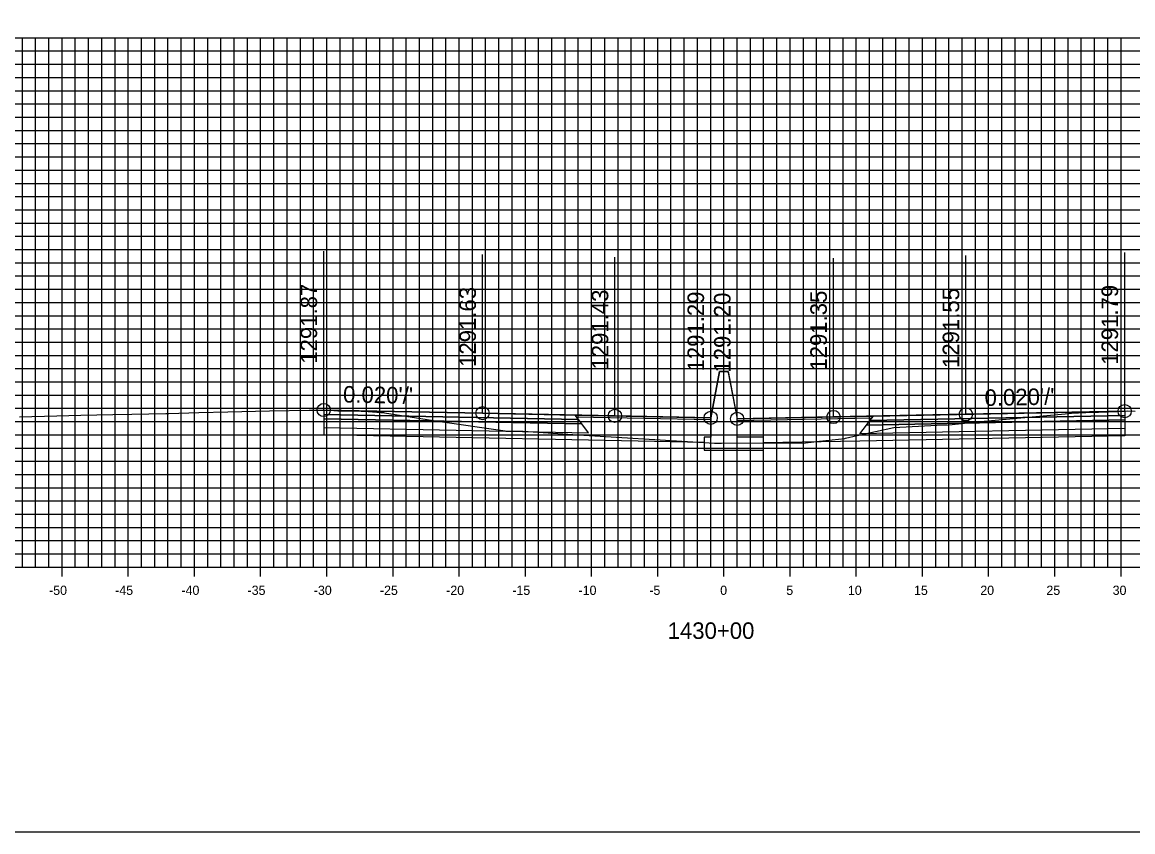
# Model space of a CAD drawing. Extents: x 674939 to 678919, y 750652 to 765176.
# Drawn here: x 678695.5 to 678779.4, y 758282.6 to 758343.7 of the extents above; entities that cross this region are included whole.
import ezdxf

# ---------------------------------------------------------------- set-up
doc = ezdxf.new("R2010")
doc.units = 0
for name, color, linetype in [('R_Alt Surface', 7, 'Continuous'), ('R_Axis', 7, 'Continuous'), ('R_Axis Annot', 7, 'Continuous'), ('R_Exist Surface', 7, 'Continuous'), ('R_Fin Surface', 7, 'Continuous'), ('R_Grid', 7, 'Continuous'), ('R_No Plot', 7, 'Continuous'), ('R_Proposed Road', 7, 'Continuous'), ('R_Xsect Elev', 7, 'Continuous'), ('R_Xsect Slope', 7, 'Continuous')]:
    doc.layers.add(name, color=color, linetype=linetype)

msp = doc.modelspace()

# ---------------------------------------------------------------- linework, layer by layer
for points in [[(678748.203, 758317.336), (678747.533, 758313.836)], [(678748.863, 758317.251), (678748.863, 758317.336), (678748.203, 758317.336), (678748.203, 758317.336)], [(678748.863, 758317.251), (678749.533, 758313.751)]]:
    msp.add_lwpolyline(points)
at = {"layer": 'R_Alt Surface'}
for points in [[(678718.298, 758314.091), (678718.298, 758313.761), (678737.798, 758313.371), (678737.548, 758313.706)], [(678718.298, 758313.761), (678718.298, 758313.101), (678738.298, 758312.701), (678737.798, 758313.371)], [(678778.809, 758313.677), (678778.809, 758313.017), (678758.809, 758312.617), (678759.309, 758313.287)], [(678778.809, 758314.007), (678778.809, 758313.677), (678759.309, 758313.287), (678759.559, 758313.622)]]:
    msp.add_lwpolyline(points, close=True, dxfattribs=at)
for points in [[(678718.298, 758313.101), (678718.298, 758312.561), (678738.298, 758312.161), (678747.033, 758311.986)], [(678778.809, 758313.017), (678778.809, 758312.477), (678758.809, 758312.077), (678751.533, 758311.931)]]:
    msp.add_lwpolyline(points, dxfattribs=at)
at = {"layer": 'R_Axis'}
for p, q in [((678698.533, 758301.851), (678698.533, 758303.251)), ((678703.533, 758301.851), (678703.533, 758303.251)), ((678708.533, 758301.851), (678708.533, 758303.251)), ((678713.533, 758301.851), (678713.533, 758303.251)), ((678718.533, 758301.851), (678718.533, 758303.251)), ((678723.533, 758301.851), (678723.533, 758303.251)), ((678728.533, 758301.851), (678728.533, 758303.251)), ((678733.533, 758301.851), (678733.533, 758303.251)), ((678738.533, 758301.851), (678738.533, 758303.251)), ((678743.533, 758301.851), (678743.533, 758303.251)), ((678748.533, 758301.851), (678748.533, 758303.251)), ((678753.533, 758301.851), (678753.533, 758303.251)), ((678758.533, 758301.851), (678758.533, 758303.251)), ((678763.533, 758301.851), (678763.533, 758303.251)), ((678768.533, 758301.851), (678768.533, 758303.251)), ((678773.533, 758301.851), (678773.533, 758303.251)), ((678778.533, 758301.851), (678778.533, 758303.251)), ((678598.533, 758302.551), (678898.533, 758302.551))]:
    msp.add_line(p, q, dxfattribs=at)
at = {"layer": 'R_Exist Surface'}
msp.add_lwpolyline([(678695.304, 758313.907), (678698.147, 758313.983), (678699.939, 758314.032), (678702.358, 758314.081), (678703.799, 758314.108), (678706.361, 758314.152), (678706.592, 758314.164), (678708.871, 758314.234), (678711.054, 758314.28), (678714.19, 758314.359), (678717.187, 758314.411), (678717.989, 758314.422), (678718.12, 758314.42), (678718.298, 758314.421), (678718.405, 758314.421), (678718.504, 758314.42), (678719.074, 758314.373), (678719.361, 758314.358), (678719.475, 758314.349), (678720.474, 758314.347), (678720.532, 758314.358), (678720.703, 758314.349), (678721.132, 758314.323), (678721.647, 758314.302), (678722.646, 758314.246), (678722.823, 758314.227), (678722.901, 758314.22), (678726.928, 758313.589), (678732.004, 758312.853), (678733.371, 758312.82), (678737.107, 758312.571), (678747.022, 758311.957), (678747.812, 758311.916), (678748.341, 758311.922), (678754.686, 758311.952), (678755.743, 758312.063), (678757.663, 758312.264), (678757.719, 758312.283), (678758.597, 758312.495), (678761.376, 758313.113), (678764.629, 758313.278), (678765.552, 758313.29), (678767.649, 758313.534), (678774.591, 758314.163), (678774.787, 758314.187), (678775.885, 758314.231), (678776.836, 758314.267), (678777.576, 758314.276), (678778.236, 758314.298), (678778.59, 758314.327), (678778.809, 758314.337), (678778.878, 758314.342), (678779.036, 758314.35), (678779.601, 758314.329)], dxfattribs=at)
at = {"layer": 'R_Fin Surface'}
for points in [[(678718.298, 758314.421), (678730.298, 758314.181), (678737.298, 758314.041), (678740.298, 758313.981), (678747.533, 758313.836), (678748.203, 758317.336), (678748.863, 758317.336), (678749.533, 758313.751), (678756.809, 758313.897), (678759.809, 758313.957), (678766.809, 758314.097), (678778.809, 758314.337)], [(678747.533, 758313.836), (678740.298, 758313.981), (678730.298, 758314.181), (678718.298, 758314.421)], [(678778.809, 758314.337), (678766.809, 758314.097), (678756.809, 758313.897), (678749.533, 758313.751)]]:
    msp.add_lwpolyline(points, dxfattribs=at)
for points in [[(678718.298, 758314.421), (678718.298, 758314.091), (678737.548, 758313.706), (678737.298, 758314.041)], [(678737.298, 758314.041), (678747.533, 758313.836), (678747.537, 758313.679), (678737.418, 758313.881)], [(678759.69, 758313.797), (678749.533, 758313.594), (678749.533, 758313.751), (678759.809, 758313.957)], [(678778.809, 758314.337), (678778.809, 758314.007), (678759.559, 758313.622), (678759.809, 758313.957)]]:
    msp.add_lwpolyline(points, close=True, dxfattribs=at)
at = {"layer": 'R_Grid'}
for p, q in [((678598.533, 758342.551), (678898.533, 758342.551)), ((678695.533, 758302.551), (678695.533, 758342.551)), ((678696.533, 758302.551), (678696.533, 758342.551)), ((678697.533, 758302.551), (678697.533, 758342.551)), ((678698.533, 758302.551), (678698.533, 758342.551)), ((678699.533, 758302.551), (678699.533, 758342.551)), ((678700.533, 758302.551), (678700.533, 758342.551)), ((678701.533, 758302.551), (678701.533, 758342.551)), ((678702.533, 758302.551), (678702.533, 758342.551)), ((678703.533, 758302.551), (678703.533, 758342.551)), ((678704.533, 758302.551), (678704.533, 758342.551)), ((678705.533, 758302.551), (678705.533, 758342.551)), ((678706.533, 758302.551), (678706.533, 758342.551)), ((678707.533, 758302.551), (678707.533, 758342.551)), ((678708.533, 758302.551), (678708.533, 758342.551)), ((678709.533, 758302.551), (678709.533, 758342.551)), ((678710.533, 758302.551), (678710.533, 758342.551)), ((678711.533, 758302.551), (678711.533, 758342.551)), ((678712.533, 758302.551), (678712.533, 758342.551)), ((678713.533, 758302.551), (678713.533, 758342.551)), ((678714.533, 758302.551), (678714.533, 758342.551)), ((678715.533, 758302.551), (678715.533, 758342.551)), ((678716.533, 758302.551), (678716.533, 758342.551)), ((678717.533, 758302.551), (678717.533, 758342.551)), ((678718.533, 758302.551), (678718.533, 758342.551)), ((678719.533, 758302.551), (678719.533, 758342.551)), ((678720.533, 758302.551), (678720.533, 758342.551)), ((678721.533, 758302.551), (678721.533, 758342.551)), ((678722.533, 758302.551), (678722.533, 758342.551)), ((678723.533, 758302.551), (678723.533, 758342.551)), ((678724.533, 758302.551), (678724.533, 758342.551)), ((678725.533, 758302.551), (678725.533, 758342.551)), ((678726.533, 758302.551), (678726.533, 758342.551)), ((678727.533, 758302.551), (678727.533, 758342.551)), ((678728.533, 758302.551), (678728.533, 758342.551)), ((678729.533, 758302.551), (678729.533, 758342.551)), ((678730.533, 758302.551), (678730.533, 758342.551)), ((678731.533, 758302.551), (678731.533, 758342.551)), ((678732.533, 758302.551), (678732.533, 758342.551)), ((678733.533, 758302.551), (678733.533, 758342.551)), ((678734.533, 758302.551), (678734.533, 758342.551)), ((678735.533, 758302.551), (678735.533, 758342.551)), ((678736.533, 758302.551), (678736.533, 758342.551)), ((678737.533, 758302.551), (678737.533, 758342.551)), ((678738.533, 758302.551), (678738.533, 758342.551)), ((678739.533, 758302.551), (678739.533, 758342.551)), ((678740.533, 758302.551), (678740.533, 758342.551)), ((678741.533, 758302.551), (678741.533, 758342.551)), ((678742.533, 758302.551), (678742.533, 758342.551)), ((678743.533, 758302.551), (678743.533, 758342.551)), ((678744.533, 758302.551), (678744.533, 758342.551)), ((678745.533, 758302.551), (678745.533, 758342.551)), ((678746.533, 758302.551), (678746.533, 758342.551)), ((678747.533, 758302.551), (678747.533, 758342.551)), ((678748.533, 758302.551), (678748.533, 758342.551)), ((678749.533, 758302.551), (678749.533, 758342.551)), ((678750.533, 758302.551), (678750.533, 758342.551)), ((678751.533, 758302.551), (678751.533, 758342.551)), ((678752.533, 758302.551), (678752.533, 758342.551)), ((678753.533, 758302.551), (678753.533, 758342.551)), ((678754.533, 758302.551), (678754.533, 758342.551)), ((678755.533, 758302.551), (678755.533, 758342.551)), ((678756.533, 758302.551), (678756.533, 758342.551)), ((678757.533, 758302.551), (678757.533, 758342.551)), ((678758.533, 758302.551), (678758.533, 758342.551)), ((678759.533, 758302.551), (678759.533, 758342.551)), ((678760.533, 758302.551), (678760.533, 758342.551)), ((678761.533, 758302.551), (678761.533, 758342.551)), ((678762.533, 758302.551), (678762.533, 758342.551)), ((678763.533, 758302.551), (678763.533, 758342.551)), ((678764.533, 758302.551), (678764.533, 758342.551)), ((678765.533, 758302.551), (678765.533, 758342.551)), ((678766.533, 758302.551), (678766.533, 758342.551)), ((678767.533, 758302.551), (678767.533, 758342.551)), ((678768.533, 758302.551), (678768.533, 758342.551)), ((678769.533, 758302.551), (678769.533, 758342.551)), ((678770.533, 758302.551), (678770.533, 758342.551)), ((678771.533, 758302.551), (678771.533, 758342.551)), ((678772.533, 758302.551), (678772.533, 758342.551)), ((678773.533, 758302.551), (678773.533, 758342.551)), ((678774.533, 758302.551), (678774.533, 758342.551)), ((678775.533, 758302.551), (678775.533, 758342.551)), ((678776.533, 758302.551), (678776.533, 758342.551)), ((678777.533, 758302.551), (678777.533, 758342.551)), ((678778.533, 758302.551), (678778.533, 758342.551)), ((678598.533, 758341.551), (678898.533, 758341.551)), ((678598.533, 758340.551), (678898.533, 758340.551)), ((678598.533, 758339.551), (678898.533, 758339.551)), ((678598.533, 758338.551), (678898.533, 758338.551)), ((678598.533, 758337.551), (678898.533, 758337.551)), ((678598.533, 758336.551), (678898.533, 758336.551)), ((678598.533, 758335.551), (678898.533, 758335.551)), ((678598.533, 758334.551), (678898.533, 758334.551)), ((678598.533, 758333.551), (678898.533, 758333.551)), ((678598.533, 758332.551), (678898.533, 758332.551)), ((678598.533, 758331.551), (678898.533, 758331.551)), ((678598.533, 758330.551), (678898.533, 758330.551)), ((678598.533, 758329.551), (678898.533, 758329.551)), ((678598.533, 758328.551), (678898.533, 758328.551)), ((678598.533, 758327.551), (678898.533, 758327.551)), ((678598.533, 758326.551), (678898.533, 758326.551)), ((678598.533, 758325.551), (678898.533, 758325.551)), ((678598.533, 758324.551), (678898.533, 758324.551)), ((678598.533, 758323.551), (678898.533, 758323.551)), ((678598.533, 758322.551), (678898.533, 758322.551)), ((678598.533, 758321.551), (678898.533, 758321.551)), ((678598.533, 758320.551), (678898.533, 758320.551)), ((678598.533, 758319.551), (678898.533, 758319.551)), ((678598.533, 758318.551), (678898.533, 758318.551)), ((678598.533, 758317.551), (678898.533, 758317.551)), ((678598.533, 758316.551), (678898.533, 758316.551)), ((678598.533, 758315.551), (678898.533, 758315.551)), ((678598.533, 758314.551), (678898.533, 758314.551)), ((678598.533, 758313.551), (678898.533, 758313.551)), ((678598.533, 758312.551), (678898.533, 758312.551)), ((678598.533, 758311.551), (678898.533, 758311.551)), ((678598.533, 758310.551), (678898.533, 758310.551)), ((678598.533, 758309.551), (678898.533, 758309.551)), ((678598.533, 758308.551), (678898.533, 758308.551)), ((678598.533, 758307.551), (678898.533, 758307.551)), ((678598.533, 758306.551), (678898.533, 758306.551)), ((678598.533, 758305.551), (678898.533, 758305.551)), ((678598.533, 758304.551), (678898.533, 758304.551)), ((678598.533, 758303.551), (678898.533, 758303.551)), ((678598.533, 758302.551), (678898.533, 758302.551))]:
    msp.add_line(p, q, dxfattribs=at)
at = {"layer": 'R_No Plot'}
msp.add_lwpolyline([(678578.533, 758282.551), (678918.533, 758282.551), (678918.533, 758502.551), (678578.533, 758502.551)], close=True, dxfattribs=at)
for centre in [(678718.298, 758314.421), (678730.298, 758314.181), (678740.298, 758313.981), (678766.809, 758314.097), (678778.809, 758314.337), (678747.533, 758313.836), (678749.533, 758313.751), (678756.809, 758313.897)]:
    msp.add_circle(centre, 0.5, dxfattribs=at)
at = {"layer": 'R_Proposed Road'}
msp.add_lwpolyline([(678747.533, 758313.836), (678747.533, 758312.376), (678747.033, 758312.376), (678747.033, 758311.376), (678751.533, 758311.376), (678751.533, 758312.376), (678749.533, 758312.376), (678749.533, 758313.751)], dxfattribs=at)
at = {"layer": 'R_Xsect Elev'}
for p, q in [((678718.298, 758314.421), (678718.298, 758326.421)), ((678778.809, 758314.337), (678778.809, 758326.337)), ((678730.298, 758314.181), (678730.298, 758326.181)), ((678740.298, 758313.981), (678740.298, 758325.981)), ((678747.533, 758313.836), (678747.533, 758325.836)), ((678749.533, 758313.751), (678749.533, 758325.751)), ((678756.809, 758313.897), (678756.809, 758325.897)), ((678766.809, 758314.097), (678766.809, 758326.097))]:
    msp.add_line(p, q, dxfattribs=at)

# ---------------------------------------------------------------- texts
at = {"layer": 'R_Axis Annot'}
for s, height, p in [('-50', 0.7, (678697.552, 758300.451)), ('-45', 0.7, (678702.546, 758300.451)), ('-40', 0.7, (678707.552, 758300.451)), ('-35', 0.7, (678712.546, 758300.451)), ('-30', 0.7, (678717.552, 758300.451)), ('-25', 0.7, (678722.546, 758300.451)), ('-20', 0.7, (678727.552, 758300.451)), ('-15', 0.7, (678732.546, 758300.451)), ('-10', 0.7, (678737.552, 758300.451)), ('-5', 0.7, (678742.896, 758300.451)), ('0', 0.7, (678748.252, 758300.451)), ('5', 0.7, (678753.246, 758300.451)), ('10', 0.7, (678757.902, 758300.451)), ('15', 0.7, (678762.896, 758300.451)), ('20', 0.7, (678767.902, 758300.451)), ('25', 0.7, (678772.896, 758300.451)), ('30', 0.7, (678777.902, 758300.451)), ('1430+00', 1.25, (678744.281, 758297.126))]:
    msp.add_text(s, height=height, dxfattribs=at).set_placement(p)
at = {"layer": 'R_Xsect Elev'}
for s, p in [('1291.87', (678717.798, 758317.921)), ('1291.79', (678778.309, 758317.837)), ('1291.63', (678729.798, 758317.681)), ('1291.43', (678739.798, 758317.481)), ('1291.29', (678747.033, 758317.336)), ('1291.20', (678749.033, 758317.251)), ('1291.35', (678756.309, 758317.397)), ('1291.55', (678766.309, 758317.597))]:
    msp.add_text(s, height=1.25, rotation=90, dxfattribs=at).set_placement(p)
at = {"layer": 'R_Xsect Slope'}
for rotation, p in [(358.85424, (678719.749, 758314.992)), (1.14576, (678768.236, 758314.725))]:
    msp.add_text("0.020'/'", height=1.25, rotation=rotation, dxfattribs=at).set_placement(p)

doc.saveas('drawing.dxf')
